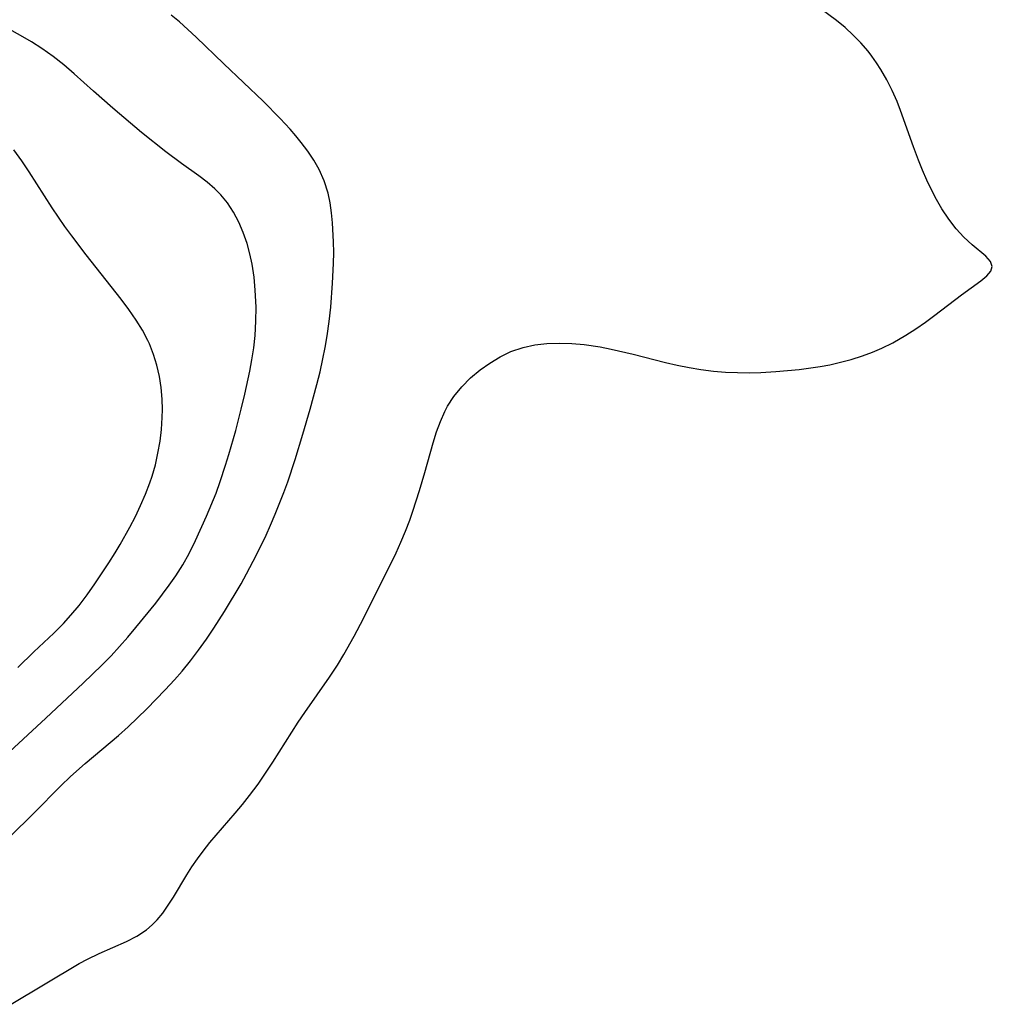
# Model space of a CAD drawing. Header units: metres. Extents: x 1073367 to 1082519, y 1569854 to 1574957.
# Tile 280 of 656: x 1076530 to 1076664, y 1572312 to 1572447. Entities that reach past the tile are written whole.
import ezdxf

# ---------------------------------------------------------------- set-up
doc = ezdxf.new("R2010")
doc.units = ezdxf.units.M
doc.layers.add('CGG_CurvaNivelLidar_v1', color=253, linetype='Continuous', lineweight=30)

msp = doc.modelspace()

# ---------------------------------------------------------------- linework, layer by layer
at = {"layer": 'CGG_CurvaNivelLidar_v1'}
for p, q in [((1076642.1694, 1572446.9635, 70), (1076637.5761, 1572450.4215, 70)), ((1076551.8304, 1572446.7737, 70.5), (1076550.7117, 1572447.7095, 70.5)), ((1076554.1325, 1572444.6772, 70.5), (1076551.8304, 1572446.7737, 70.5)), ((1076643.3431, 1572445.9911, 70), (1076642.1694, 1572446.9635, 70)), ((1076529.9924, 1572444.8863, 71), (1076528.4142, 1572445.7592, 71)), ((1076644.465, 1572444.9661, 70), (1076643.3431, 1572445.9911, 70)), ((1076531.4651, 1572444.0133, 71), (1076529.9924, 1572444.8863, 71)), ((1076532.903, 1572443.0915, 71), (1076531.4651, 1572444.0133, 71)), ((1076557.9401, 1572440.9795, 70.5), (1076554.1325, 1572444.6772, 70.5)), ((1076645.5241, 1572443.8836, 70), (1076644.465, 1572444.9661, 70)), ((1076646.5057, 1572442.7362, 70), (1076645.5241, 1572443.8836, 70)), ((1076534.4464, 1572442.0061, 71), (1076532.903, 1572443.0915, 71)), ((1076647.026, 1572442.0496, 70), (1076646.5057, 1572442.7362, 70)), ((1076535.9327, 1572440.8485, 71), (1076534.4464, 1572442.0061, 71)), ((1076647.6566, 1572441.1387, 70), (1076647.026, 1572442.0496, 70)), ((1076537.3728, 1572439.6105, 71), (1076535.9327, 1572440.8485, 71)), ((1076563.3262, 1572435.8525, 70.5), (1076557.9401, 1572440.9795, 70.5)), ((1076648.2526, 1572440.2003, 70), (1076647.6566, 1572441.1387, 70)), ((1076649.0695, 1572438.7907, 70), (1076648.2526, 1572440.2003, 70)), ((1076539.9982, 1572437.24, 71), (1076537.3728, 1572439.6105, 71)), ((1076649.8197, 1572437.338, 70), (1076649.0695, 1572438.7907, 70)), ((1076542.6505, 1572434.9079, 71), (1076539.9982, 1572437.24, 71)), ((1076650.4931, 1572435.8434, 70), (1076649.8197, 1572437.338, 70)), ((1076565.6613, 1572433.5021, 70.5), (1076563.3262, 1572435.8525, 70.5)), ((1076650.979, 1572434.6018, 70), (1076650.4931, 1572435.8434, 70)), ((1076546.6157, 1572431.5738, 71), (1076542.6505, 1572434.9079, 71)), ((1076652.7493, 1572429.5955, 70), (1076650.979, 1572434.6018, 70)), ((1076567.0406, 1572432, 70.5), (1076565.6613, 1572433.5021, 70.5)), ((1076567.8183, 1572431.0917, 70.5), (1076567.0406, 1572432, 70.5)), ((1076549.9433, 1572428.9239, 71), (1076546.6157, 1572431.5738, 71)), ((1076568.5662, 1572430.1699, 70.5), (1076567.8183, 1572431.0917, 70.5)), ((1076530.1441, 1572427.6872, 71.5), (1076529.066, 1572429.1769, 71.5)), ((1076569.4689, 1572428.981, 70.5), (1076568.5662, 1572430.1699, 70.5)), ((1076653.4238, 1572427.7721, 70), (1076652.7493, 1572429.5955, 70)), ((1076531.175, 1572426.1495, 71.5), (1076530.1441, 1572427.6872, 71.5)), ((1076552.1214, 1572427.2994, 71), (1076549.9433, 1572428.9239, 71)), ((1076570.2983, 1572427.7608, 70.5), (1076569.4689, 1572428.981, 70.5)), ((1076571.026, 1572426.4938, 70.5), (1076570.2983, 1572427.7608, 70.5)), ((1076653.9816, 1572426.3821, 70), (1076653.4238, 1572427.7721, 70)), ((1076554.4962, 1572425.6069, 71), (1076552.1214, 1572427.2994, 71)), ((1076571.7288, 1572424.9011, 70.5), (1076571.026, 1572426.4938, 70.5)), ((1076654.5766, 1572425.0161, 70), (1076653.9816, 1572426.3821, 70)), ((1076534.3436, 1572421.2046, 71.5), (1076531.175, 1572426.1495, 71.5)), ((1076555.6354, 1572424.7421, 71), (1076554.4962, 1572425.6069, 71)), ((1076655.211, 1572423.6814, 70), (1076654.5766, 1572425.0161, 70)), ((1076556.7091, 1572423.8262, 71), (1076555.6354, 1572424.7421, 71)), ((1076557.5347, 1572423.0005, 71), (1076556.7091, 1572423.8262, 71)), ((1076572.2525, 1572423.2346, 70.5), (1076571.7288, 1572424.9011, 70.5)), ((1076655.9092, 1572422.3485, 70), (1076655.211, 1572423.6814, 70)), ((1076558.4229, 1572421.913, 71), (1076557.5347, 1572423.0005, 71)), ((1076572.5434, 1572421.8911, 70.5), (1076572.2525, 1572423.2346, 70.5)), ((1076656.6555, 1572421.0702, 70), (1076655.9092, 1572422.3485, 70)), ((1076536.0857, 1572418.6442, 71.5), (1076534.3436, 1572421.2046, 71.5)), ((1076559.2635, 1572420.6211, 71), (1076558.4229, 1572421.913, 71)), ((1076572.7504, 1572420.5189, 70.5), (1076572.5434, 1572421.8911, 70.5)), ((1076657.6055, 1572419.6428, 70), (1076656.6555, 1572421.0702, 70)), ((1076559.9876, 1572419.2424, 71), (1076559.2635, 1572420.6211, 71)), ((1076572.8929, 1572419.1245, 70.5), (1076572.7504, 1572420.5189, 70.5)), ((1076658.6167, 1572418.3337, 70), (1076657.6055, 1572419.6428, 70)), ((1076537.0316, 1572417.3307, 71.5), (1076536.0857, 1572418.6442, 71.5)), ((1076560.6071, 1572417.7942, 71), (1076559.9876, 1572419.2424, 71)), ((1076573.0241, 1572416.5433, 70.5), (1076572.8929, 1572419.1245, 70.5)), ((1076659.6786, 1572417.1719, 70), (1076658.6167, 1572418.3337, 70)), ((1076538.9888, 1572414.7504, 71.5), (1076537.0316, 1572417.3307, 71.5)), ((1076561.1263, 1572416.2896, 71), (1076560.6071, 1572417.7942, 71)), ((1076660.8179, 1572416.1377, 70), (1076659.6786, 1572417.1719, 70)), ((1076561.509, 1572414.8918, 71), (1076561.1263, 1572416.2896, 71)), ((1076573.0352, 1572415.0591, 70.5), (1076573.0241, 1572416.5433, 70.5)), ((1076662.7137, 1572414.5411, 70), (1076660.8179, 1572416.1377, 70)), ((1076543.8005, 1572408.6461, 71.5), (1076538.9888, 1572414.7504, 71.5)), ((1076561.8129, 1572413.4636, 71), (1076561.509, 1572414.8918, 71)), ((1076573.01, 1572413.5669, 70.5), (1076573.0352, 1572415.0591, 70.5)), ((1076663.3366, 1572413.8368, 70), (1076662.7137, 1572414.5411, 70)), ((1076562.0827, 1572411.6885, 71), (1076561.8129, 1572413.4636, 71)), ((1076572.8858, 1572410.8276, 70.5), (1076573.01, 1572413.5669, 70.5)), ((1076663.5833, 1572413.1524, 70), (1076663.3366, 1572413.8368, 70)), ((1076663.382, 1572412.5026, 70), (1076663.5833, 1572413.1524, 70)), ((1076562.2595, 1572409.8886, 71), (1076562.0827, 1572411.6885, 71)), ((1076662.0154, 1572411.1476, 70), (1076662.8284, 1572411.837, 70)), ((1076662.8284, 1572411.837, 70), (1076663.382, 1572412.5026, 70)), ((1076572.6205, 1572407.5416, 70.5), (1076572.8858, 1572410.8276, 70.5)), ((1076659.3362, 1572409.2509, 70), (1076662.0154, 1572411.1476, 70)), ((1076562.3685, 1572407.5664, 71), (1076562.2595, 1572409.8886, 71)), ((1076655.704, 1572406.4469, 70), (1076659.3362, 1572409.2509, 70)), ((1076544.8743, 1572407.2027, 71.5), (1076543.8005, 1572408.6461, 71.5)), ((1076562.3519, 1572405.6038, 71), (1076562.3685, 1572407.5664, 71)), ((1076572.4009, 1572405.5656, 70.5), (1076572.6205, 1572407.5416, 70.5)), ((1076545.89, 1572405.7371, 71.5), (1076544.8743, 1572407.2027, 71.5)), ((1076654.4174, 1572405.4998, 70), (1076655.704, 1572406.4469, 70)), ((1076546.7359, 1572404.3751, 71.5), (1076545.89, 1572405.7371, 71.5)), ((1076562.2303, 1572403.6395, 71), (1076562.3519, 1572405.6038, 71)), ((1076572.1275, 1572403.5963, 70.5), (1076572.4009, 1572405.5656, 70.5)), ((1076653.0847, 1572404.5778, 70), (1076654.4174, 1572405.4998, 70)), ((1076547.4805, 1572402.9701, 71.5), (1076546.7359, 1572404.3751, 71.5)), ((1076562.0405, 1572401.9725, 71), (1076562.2303, 1572403.6395, 71)), ((1076571.8599, 1572402.0136, 70.5), (1076572.1275, 1572403.5963, 70.5)), ((1076649.9158, 1572402.6473, 70), (1076651.7124, 1572403.6921, 70)), ((1076651.7124, 1572403.6921, 70), (1076653.0847, 1572404.5778, 70)), ((1076547.6954, 1572402.5019, 71.5), (1076547.4805, 1572402.9701, 71.5)), ((1076548.2638, 1572401.0489, 71.5), (1076547.6954, 1572402.5019, 71.5)), ((1076561.7845, 1572400.3092, 71), (1076562.0405, 1572401.9725, 71)), ((1076571.5511, 1572400.4382, 70.5), (1076571.8599, 1572402.0136, 70.5)), ((1076597.3737, 1572401.4297, 70), (1076599.0699, 1572402.0228, 70)), ((1076599.0699, 1572402.0228, 70), (1076600.6849, 1572402.3638, 70)), ((1076600.6849, 1572402.3638, 70), (1076602.348, 1572402.5457, 70)), ((1076602.348, 1572402.5457, 70), (1076604.0441, 1572402.5988, 70)), ((1076604.0441, 1572402.5988, 70), (1076605.7609, 1572402.5436, 70)), ((1076605.7609, 1572402.5436, 70), (1076607.4883, 1572402.3922, 70)), ((1076607.4883, 1572402.3922, 70), (1076609.6686, 1572402.0737, 70)), ((1076609.6686, 1572402.0737, 70), (1076611.1893, 1572401.7879, 70)), ((1076648.398, 1572401.896, 70), (1076649.9158, 1572402.6473, 70)), ((1076548.7187, 1572399.5545, 71.5), (1076548.2638, 1572401.0489, 71.5)), ((1076594.5006, 1572399.8686, 70), (1076595.9057, 1572400.716, 70)), ((1076595.9057, 1572400.716, 70), (1076597.3737, 1572401.4297, 70)), ((1076611.1893, 1572401.7879, 70), (1076614.2193, 1572401.1061, 70)), ((1076614.2193, 1572401.1061, 70), (1076618.6667, 1572399.9259, 70)), ((1076644.1646, 1572400.359, 70), (1076645.7596, 1572400.8647, 70)), ((1076645.7596, 1572400.8647, 70), (1076647.0932, 1572401.3496, 70)), ((1076647.0932, 1572401.3496, 70), (1076648.398, 1572401.896, 70)), ((1076549.0697, 1572398.0285, 71.5), (1076548.7187, 1572399.5545, 71.5)), ((1076561.4927, 1572398.7305, 71), (1076561.7845, 1572400.3092, 71)), ((1076571.1551, 1572398.6607, 70.5), (1076571.5511, 1572400.4382, 70.5)), ((1076593.1617, 1572398.9102, 70), (1076594.5006, 1572399.8686, 70)), ((1076618.6667, 1572399.9259, 70), (1076620.2678, 1572399.5544, 70)), ((1076620.2678, 1572399.5544, 70), (1076621.8834, 1572399.2385, 70)), ((1076621.8834, 1572399.2385, 70), (1076623.5104, 1572398.9773, 70)), ((1076637.0232, 1572398.9807, 70), (1076639.9344, 1572399.3931, 70)), ((1076639.9344, 1572399.3931, 70), (1076641.2449, 1572399.6374, 70)), ((1076641.2449, 1572399.6374, 70), (1076642.5439, 1572399.9253, 70)), ((1076642.5439, 1572399.9253, 70), (1076644.1646, 1572400.359, 70)), ((1076549.3198, 1572396.4786, 71.5), (1076549.0697, 1572398.0285, 71.5)), ((1076560.8113, 1572395.5831, 71), (1076561.4927, 1572398.7305, 71)), ((1076570.7209, 1572396.8915, 70.5), (1076571.1551, 1572398.6607, 70.5)), ((1076591.8478, 1572397.8075, 70), (1076593.1617, 1572398.9102, 70)), ((1076623.5104, 1572398.9773, 70), (1076625.2698, 1572398.7596, 70)), ((1076625.2698, 1572398.7596, 70), (1076626.9169, 1572398.6184, 70)), ((1076626.9169, 1572398.6184, 70), (1076628.5686, 1572398.5421, 70)), ((1076628.5686, 1572398.5421, 70), (1076630.1521, 1572398.5334, 70)), ((1076630.1521, 1572398.5334, 70), (1076631.7372, 1572398.5762, 70)), ((1076631.7372, 1572398.5762, 70), (1076633.825, 1572398.6897, 70)), ((1076633.825, 1572398.6897, 70), (1076635.4256, 1572398.8163, 70)), ((1076635.4256, 1572398.8163, 70), (1076637.0232, 1572398.9807, 70)), ((1076569.8143, 1572393.5249, 70.5), (1076570.7209, 1572396.8915, 70.5)), ((1076589.5576, 1572395.2767, 70), (1076590.6366, 1572396.5994, 70)), ((1076590.6366, 1572396.5994, 70), (1076591.8478, 1572397.8075, 70)), ((1076549.4654, 1572394.9116, 71.5), (1076549.3198, 1572396.4786, 71.5)), ((1076560.3126, 1572393.5101, 71), (1076560.8113, 1572395.5831, 71)), ((1076588.6993, 1572393.9341, 70), (1076589.5576, 1572395.2767, 70)), ((1076549.5022, 1572393.4838, 71.5), (1076549.4654, 1572394.9116, 71.5)), ((1076588.3108, 1572393.2003, 70), (1076588.6993, 1572393.9341, 70)), ((1076549.4734, 1572392.3746, 71.5), (1076549.5022, 1572393.4838, 71.5)), ((1076559.5609, 1572390.6, 71), (1076560.3126, 1572393.5101, 71)), ((1076568.7946, 1572390.0833, 70.5), (1076569.8143, 1572393.5249, 70.5)), ((1076587.7003, 1572391.8281, 70), (1076588.3108, 1572393.2003, 70)), ((1076549.3546, 1572390.7425, 71.5), (1076549.4734, 1572392.3746, 71.5)), ((1076587.1785, 1572390.388, 70), (1076587.7003, 1572391.8281, 70)), ((1076549.1543, 1572389.1127, 71.5), (1076549.3546, 1572390.7425, 71.5)), ((1076558.6322, 1572387.2987, 71), (1076559.5609, 1572390.6, 71)), ((1076567.7181, 1572386.5962, 70.5), (1076568.7946, 1572390.0833, 70.5)), ((1076586.7198, 1572388.9077, 70), (1076587.1785, 1572390.388, 70)), ((1076548.8766, 1572387.4909, 71.5), (1076549.1543, 1572389.1127, 71.5)), ((1076585.5641, 1572384.8034, 70), (1076586.7198, 1572388.9077, 70)), ((1076548.5196, 1572385.8834, 71.5), (1076548.8766, 1572387.4909, 71.5)), ((1076558.1788, 1572385.8091, 71), (1076558.6322, 1572387.2987, 71)), ((1076548.0752, 1572384.2971, 71.5), (1076548.5196, 1572385.8834, 71.5)), ((1076557.4415, 1572383.5706, 71), (1076558.1788, 1572385.8091, 71)), ((1076566.7063, 1572383.5428, 70.5), (1076567.7181, 1572386.5962, 70.5)), ((1076584.8222, 1572382.3186, 70), (1076585.5641, 1572384.8034, 70)), ((1076547.173, 1572381.8347, 71.5), (1076547.776, 1572383.399, 71.5)), ((1076547.776, 1572383.399, 71.5), (1076548.0752, 1572384.2971, 71.5)), ((1076556.8551, 1572381.9594, 71), (1076557.4415, 1572383.5706, 71)), ((1076566.1724, 1572382.0629, 70.5), (1076566.7063, 1572383.5428, 70.5)), ((1076546.4958, 1572380.2958, 71.5), (1076547.173, 1572381.8347, 71.5)), ((1076555.57, 1572378.793, 71), (1076556.8551, 1572381.9594, 71)), ((1076565.0032, 1572379.068, 70.5), (1076566.1724, 1572382.0629, 70.5)), ((1076583.9218, 1572379.5189, 70), (1076584.8222, 1572382.3186, 70)), ((1076545.764, 1572378.7777, 71.5), (1076546.4958, 1572380.2958, 71.5)), ((1076564.3632, 1572377.5561, 70.5), (1076565.0032, 1572379.068, 70.5)), ((1076583.4797, 1572378.2568, 70), (1076583.9218, 1572379.5189, 70)), ((1076544.9929, 1572377.2774, 71.5), (1076545.764, 1572378.7777, 71.5)), ((1076554.0492, 1572375.4444, 71), (1076555.57, 1572378.793, 71)), ((1076563.7474, 1572376.1873, 70.5), (1076564.3632, 1572377.5561, 70.5)), ((1076582.8996, 1572376.7399, 70), (1076583.4797, 1572378.2568, 70)), ((1076543.691, 1572374.9122, 71.5), (1076544.9929, 1572377.2774, 71.5)), ((1076582.2737, 1572375.2422, 70), (1076582.8996, 1572376.7399, 70)), ((1076543.0011, 1572373.7565, 71.5), (1076543.691, 1572374.9122, 71.5)), ((1076553.1592, 1572373.6895, 71), (1076554.0492, 1572375.4444, 71)), ((1076562.4421, 1572373.4855, 70.5), (1076563.7474, 1572376.1873, 70.5)), ((1076581.6055, 1572373.7639, 70), (1076582.2737, 1572375.2422, 70)), ((1076542.1281, 1572372.3911, 71.5), (1076543.0011, 1572373.7565, 71.5)), ((1076552.2731, 1572372.1195, 71), (1076553.1592, 1572373.6895, 71)), ((1076577.1439, 1572364.762, 70), (1076581.6055, 1572373.7639, 70)), ((1076540.2029, 1572369.5145, 71.5), (1076542.1281, 1572372.3911, 71.5)), ((1076561.069, 1572370.8647, 70.5), (1076562.4421, 1572373.4855, 70.5)), ((1076551.3165, 1572370.593, 71), (1076552.2731, 1572372.1195, 71)), ((1076560.2996, 1572369.5019, 70.5), (1076561.069, 1572370.8647, 70.5)), ((1076539.1517, 1572368.0069, 71.5), (1076540.2029, 1572369.5145, 71.5)), ((1076550.4359, 1572369.3144, 71), (1076551.3165, 1572370.593, 71)), ((1076558.0256, 1572365.7243, 70.5), (1076560.2996, 1572369.5019, 70.5)), ((1076548.5608, 1572366.834, 71), (1076550.4359, 1572369.3144, 71)), ((1076538.0498, 1572366.5439, 71.5), (1076539.1517, 1572368.0069, 71.5)), ((1076545.848, 1572363.4858, 71), (1076548.5608, 1572366.834, 71)), ((1076536.9086, 1572365.1822, 71.5), (1076538.0498, 1572366.5439, 71.5)), ((1076556.5531, 1572363.4321, 70.5), (1076558.0256, 1572365.7243, 70.5)), ((1076534.5508, 1572362.7421, 71.5), (1076535.8812, 1572364.0608, 71.5)), ((1076535.8812, 1572364.0608, 71.5), (1076536.9086, 1572365.1822, 71.5)), ((1076575.8581, 1572362.3095, 70), (1076577.1439, 1572364.762, 70)), ((1076531.8042, 1572360.1709, 71.5), (1076534.5508, 1572362.7421, 71.5)), ((1076544.7356, 1572362.1662, 71), (1076545.848, 1572363.4858, 71)), ((1076555.5249, 1572361.9071, 70.5), (1076556.5531, 1572363.4321, 70.5)), ((1076543.5965, 1572360.8689, 71), (1076544.7356, 1572362.1662, 71)), ((1076554.4656, 1572360.4061, 70.5), (1076555.5249, 1572361.9071, 70.5)), ((1076574.4216, 1572359.7774, 70), (1076575.8581, 1572362.3095, 70)), ((1076529.6269, 1572358.0051, 71.5), (1076531.8042, 1572360.1709, 71.5)), ((1076542.4246, 1572359.6012, 71), (1076543.5965, 1572360.8689, 71)), ((1076553.3619, 1572358.9403, 70.5), (1076554.4656, 1572360.4061, 70.5)), ((1076541.1707, 1572358.3241, 71), (1076542.4246, 1572359.6012, 71)), ((1076552.1843, 1572357.5021, 70.5), (1076553.3619, 1572358.9403, 70.5)), ((1076573.5394, 1572358.3314, 70), (1076574.4216, 1572359.7774, 70)), ((1076538.5846, 1572355.8446, 71), (1076541.1707, 1572358.3241, 71)), ((1076551.1332, 1572356.3027, 70.5), (1076552.1843, 1572357.5021, 70.5)), ((1076572.4558, 1572356.6777, 70), (1076573.5394, 1572358.3314, 70)), ((1076549.8662, 1572354.9258, 70.5), (1076551.1332, 1572356.3027, 70.5)), ((1076569.0462, 1572351.8082, 70), (1076572.4558, 1572356.6777, 70)), ((1076533.4678, 1572351.0227, 71), (1076538.5846, 1572355.8446, 71)), ((1076547.3533, 1572352.3309, 70.5), (1076549.8662, 1572354.9258, 70.5)), ((1076544.7876, 1572349.8439, 70.5), (1076547.3533, 1572352.3309, 70.5)), ((1076527.8696, 1572345.8707, 71), (1076533.4678, 1572351.0227, 71)), ((1076568.1506, 1572350.4728, 70), (1076569.0462, 1572351.8082, 70)), ((1076543.4631, 1572348.6511, 70.5), (1076544.7876, 1572349.8439, 70.5)), ((1076564.6565, 1572344.9826, 70), (1076568.1506, 1572350.4728, 70)), ((1076538.8833, 1572344.8109, 70.5), (1076543.4631, 1572348.6511, 70.5)), ((1076536.8712, 1572343.0043, 70.5), (1076538.8833, 1572344.8109, 70.5)), ((1076562.6315, 1572341.9678, 70), (1076564.6565, 1572344.9826, 70)), ((1076535.532, 1572341.7107, 70.5), (1076536.8712, 1572343.0043, 70.5)), ((1076531.8219, 1572337.9686, 70.5), (1076535.532, 1572341.7107, 70.5)), ((1076561.4741, 1572340.3897, 70), (1076562.6315, 1572341.9678, 70)), ((1076560.499, 1572339.1587, 70), (1076561.4741, 1572340.3897, 70)), ((1076559.4933, 1572337.9557, 70), (1076560.499, 1572339.1587, 70)), ((1076528.5294, 1572334.7367, 70.5), (1076531.8219, 1572337.9686, 70.5)), ((1076556.0127, 1572333.9354, 70), (1076559.4933, 1572337.9557, 70)), ((1076555.0807, 1572332.7707, 70), (1076556.0127, 1572333.9354, 70)), ((1076553.5465, 1572330.5975, 70), (1076554.2918, 1572331.696, 70)), ((1076554.2918, 1572331.696, 70), (1076555.0807, 1572332.7707, 70)), ((1076552.8403, 1572329.4824, 70), (1076553.5465, 1572330.5975, 70)), ((1076551.011, 1572326.4201, 70), (1076552.8403, 1572329.4824, 70)), ((1076550.2952, 1572325.306, 70), (1076551.011, 1572326.4201, 70)), ((1076549.5365, 1572324.246, 70), (1076550.2952, 1572325.306, 70)), ((1076548.7744, 1572323.3246, 70), (1076549.5365, 1572324.246, 70)), ((1076547.2987, 1572321.9444, 70), (1076548.065, 1572322.5993, 70)), ((1076548.065, 1572322.5993, 70), (1076548.7744, 1572323.3246, 70)), ((1076544.5324, 1572320.3087, 70), (1076545.9697, 1572321.0587, 70)), ((1076545.9697, 1572321.0587, 70), (1076547.2987, 1572321.9444, 70)), ((1076540.791, 1572318.6719, 70), (1076544.5324, 1572320.3087, 70)), ((1076539.1669, 1572317.8983, 70), (1076540.791, 1572318.6719, 70)), ((1076528.711, 1572311.6942, 70), (1076538.06, 1572317.295, 70)), ((1076538.06, 1572317.295, 70), (1076539.1669, 1572317.8983, 70))]:
    msp.add_line(p, q, dxfattribs=at)

doc.saveas('drawing.dxf')
